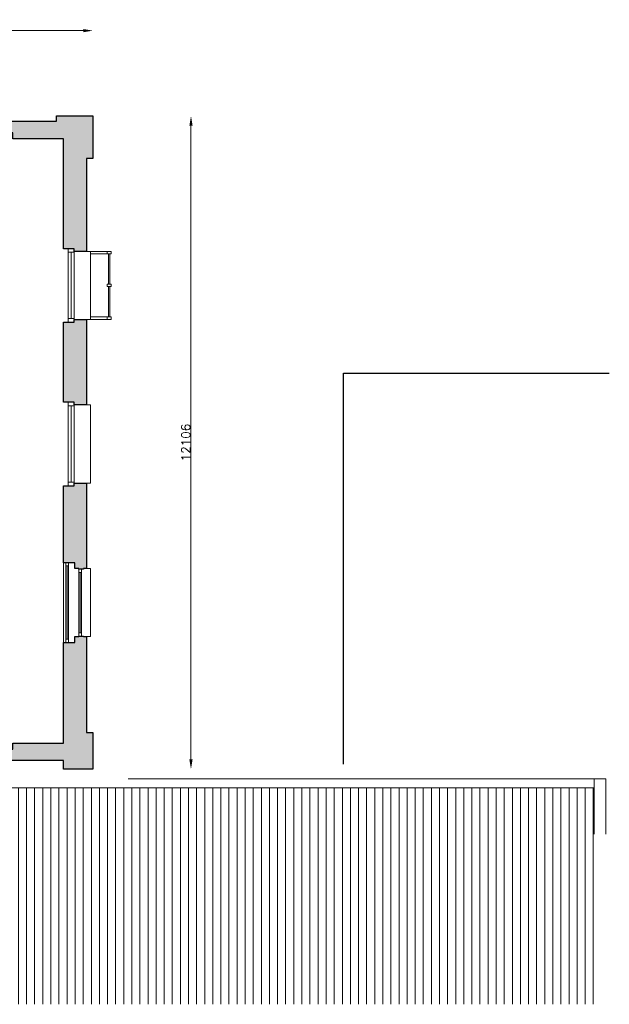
# Model space of a CAD drawing. Header units: millimetres. Extents: x -13022 to 1371524, y -38729 to 632593.
# Tile 372 of 381: x 1209013 to 1219936, y -17768 to 482. Entities that reach past the tile are written whole.
import ezdxf

# ---------------------------------------------------------------- set-up
doc = ezdxf.new("R2010")
doc.units = ezdxf.units.MM
doc.header["$LTSCALE"] = 35
doc.linetypes.add('DASHED', pattern=[200, 100, -100])
for name, color, linetype in [('LAYER102', 1, 'Continuous'), ('LAYER111', 7, 'Continuous'), ('LAYER22', 7, 'Continuous'), ('LAYER27', 7, 'Continuous'), ('LAYER28', 7, 'Continuous'), ('LAYER30', 7, 'Continuous')]:
    doc.layers.add(name, color=color, linetype=linetype)
doc.styles.get("Standard").update_dxf_attribs({"font": 'simplex.shx'})
doc.dimstyles.new('~R----C~', dxfattribs={"dimtxt": 162, "dimasz": 180, "dimexe": 0.18, "dimexo": 0.0625, "dimgap": 16.2, "dimtad": 1, "dimdec": 0, "dimzin": 0, "dimdsep": 46, "dimtxsty": 'Standard', "dimcen": 0.09, "dimse1": 1, "dimse2": 1, "dimclrd": 7, "dimadec": 0, "dimazin": 0, "dimtfac": 1, "dimtdec": 4, "dimtmove": 0, "dimatfit": 3, "dimfxl": 1, "dimtolj": 1, "dimtzin": 0, "dimlwd": 13, "dimarcsym": 0})

# ---------------------------------------------------------------- blocks, each defined once
blk = doc.blocks.new('*D215')
at = {"layer": 'Defpoints', "color": 0, "linetype": 'Continuous', "transparency": 16777216}
for p in [(1210369, -1302), (1212186, -1302), (1210369, -13408)]:
    blk.add_point(p, dxfattribs=at)
at = {"layer": 'LAYER102', "color": 7, "linetype": 'Continuous', "lineweight": 13, "transparency": 16777216}
blk.add_line((1212186, -13228), (1212186, -1482), dxfattribs=at)
at = {"layer": 'LAYER102', "color": 7, "linetype": 'Continuous', "transparency": 16777216}
for points in [[(1212156, -1482), (1212216, -1482), (1212186, -1302)], [(1212156, -13228), (1212216, -13228), (1212186, -13408)]]:
    blk.add_solid(points, dxfattribs=at)
at = {"layer": 'LAYER102', "color": 0, "linetype": 'Continuous', "transparency": 16777216, "insert": (1212089, -7355), "char_height": 162, "attachment_point": 5, "rotation": 90}
blk.add_mtext('\\A1;12106', dxfattribs=at)
blk = doc.blocks.new('*D216')
at = {"layer": 'Defpoints', "color": 0, "linetype": 'Continuous', "transparency": 16777216}
for p in [(1210369, 279), (1152863, -1302), (1210369, -1302)]:
    blk.add_point(p, dxfattribs=at)
at = {"layer": 'LAYER102', "color": 7, "linetype": 'Continuous', "lineweight": 13, "transparency": 16777216}
blk.add_line((1153043, 279), (1210189, 279), dxfattribs=at)
at = {"layer": 'LAYER102', "color": 7, "linetype": 'Continuous', "transparency": 16777216}
for points in [[(1153043, 309), (1153043, 249), (1152863, 279)], [(1210189, 309), (1210189, 249), (1210369, 279)]]:
    blk.add_solid(points, dxfattribs=at)
at = {"layer": 'LAYER102', "color": 0, "linetype": 'Continuous', "transparency": 16777216, "insert": (1181616, 376), "char_height": 162, "attachment_point": 5}
blk.add_mtext('\\A1;57506', dxfattribs=at)

msp = doc.modelspace()

# ---------------------------------------------------------------- hatches: boundary and pattern name
at = {"layer": 'LAYER111', "linetype": 'Continuous', "lineweight": 5}
for points in [[(1208884.246, -1726.679), (1208884.246, -1616.679), (1208774.246, -1616.679), (1208774.246, -1541.679), (1208764.246, -1541.679), (1208764.246, -1466.695), (1208774.246, -1466.695), (1208774.309, -1401.679), (1209693.809, -1401.679), (1209693.809, -1301.679), (1210368.809, -1301.679), (1210368.809, -2091.695), (1210248.809, -2091.695), (1210248.809, -3812.695), (1210023.809, -3812.695), (1210023.809, -3762.695), (1209823.746, -3762.695), (1209823.746, -1726.679)], [(1209823.746, -6607.695), (1209823.746, -5122.679), (1210023.809, -5122.679), (1210023.809, -5072.679), (1210248.809, -5072.679), (1210248.809, -6657.679), (1210023.809, -6657.679), (1210023.809, -6607.679)], [(1209823.809, -9582.695), (1209823.809, -8157.679), (1210023.871, -8157.679), (1210023.871, -8107.679), (1210248.871, -8107.679), (1210248.871, -9692.679), (1210193.809, -9692.695), (1210193.809, -9702.695), (1210108.809, -9702.695), (1210108.809, -9692.695), (1210033.809, -9692.695), (1210033.809, -9582.695)], [(1208774.371, -13251.664), (1208774.371, -13186.679), (1208764.246, -13186.679), (1208764.246, -13111.679), (1208774.246, -13111.679), (1208774.246, -13036.679), (1208884.246, -13036.679), (1208884.246, -12926.695), (1209823.746, -12926.695), (1209823.809, -11062.664), (1210033.809, -11062.664), (1210033.809, -10952.664), (1210108.809, -10952.664), (1210108.809, -10942.695), (1210193.809, -10942.695), (1210193.809, -10952.695), (1210248.809, -10952.679), (1210248.809, -12730.57), (1210368.746, -12730.57), (1210368.809, -13407.679), (1209823.746, -13407.695), (1209823.746, -13251.664)]]:
    msp.add_hatch(color=254, dxfattribs=at).paths.add_polyline_path(points, flags=0)
at = {"layer": 'LAYER27', "linetype": 'Continuous', "lineweight": 13}
h = msp.add_hatch(dxfattribs=at)
h.set_pattern_fill("~A--G'+~", style=0, pattern_type=0)
h.set_pattern_definition([(90, (1160089.81, -17767.77), (-150, 9e-15), [])])
h.paths.add_polyline_path([(1160089.809, -17767.773), (1160089.84, -13757.679), (1219653.309, -13757.679), (1219653.309, -17767.773)], flags=0)

# ---------------------------------------------------------------- linework, layer by layer
at = {"layer": 'LAYER22', "color": 7, "linetype": 'Continuous', "lineweight": 18}
for points in [[(1210248.809, -5072.679), (1210323.809, -5072.679), (1210323.809, -3812.679), (1210248.809, -3812.695)], [(1210323.809, -3812.679), (1210705.434, -3812.679), (1210705.434, -3859.429), (1210323.809, -3859.429)], [(1210635.434, -3812.679), (1210635.434, -3859.429)], [(1210655.434, -3859.429), (1210655.434, -4419.304)], [(1210685.434, -4419.304), (1210685.434, -3859.429)], [(1210655.434, -5025.867), (1210655.434, -4466.054)], [(1210685.434, -4466.054), (1210685.434, -5025.867)], [(1210323.809, -5025.929), (1210705.434, -5025.929), (1210705.434, -5072.679), (1210323.809, -5072.679)], [(1210635.434, -5025.867), (1210635.434, -5072.679)], [(1210248.809, -6657.679), (1210323.809, -6657.679), (1210323.809, -8107.679), (1210248.809, -8107.679)], [(1209823.809, -9582.695), (1209823.809, -11062.664)], [(1210248.809, -9692.711), (1210323.809, -9692.711), (1210323.809, -10952.679), (1210248.809, -10952.679)], [(1211021.184, -13586.914), (1219873.309, -13586.914)], [(1219653.309, -14611.351), (1219653.309, -13586.914)], [(1219873.309, -14611.351), (1219873.309, -13586.914)], [(1160089.84, -13757.679), (1219653.309, -13757.679)]]:
    msp.add_lwpolyline(points, dxfattribs=at)
at = {"layer": 'LAYER22', "color": 7, "linetype": 'DASHED', "lineweight": 18}
for points in [[(1210248.809, -5072.679), (1210323.809, -5072.679), (1210323.809, -3812.679), (1210248.809, -3812.695)], [(1210323.809, -3812.679), (1210705.434, -3812.679), (1210705.434, -3859.429), (1210323.809, -3859.429)], [(1210635.434, -3812.679), (1210635.434, -3859.429)], [(1210655.434, -3859.429), (1210655.434, -4419.304)], [(1210685.434, -4419.304), (1210685.434, -3859.429)], [(1210655.434, -5025.867), (1210655.434, -4466.054)], [(1210685.434, -4466.054), (1210685.434, -5025.867)], [(1210323.809, -5025.929), (1210705.434, -5025.929), (1210705.434, -5072.679), (1210323.809, -5072.679)], [(1210635.434, -5025.867), (1210635.434, -5072.679)], [(1210248.809, -6657.679), (1210323.809, -6657.679), (1210323.809, -8107.679), (1210248.809, -8107.679)], [(1209823.809, -9582.695), (1209823.809, -11062.664)], [(1210248.809, -9692.711), (1210323.809, -9692.711), (1210323.809, -10952.679), (1210248.809, -10952.679)], [(1211021.184, -13586.914), (1219873.309, -13586.914)], [(1219653.309, -14611.351), (1219653.309, -13586.914)], [(1219873.309, -14611.351), (1219873.309, -13586.914)], [(1160089.84, -13757.679), (1219653.309, -13757.679)]]:
    msp.add_lwpolyline(points, dxfattribs=at)
at = {"layer": 'LAYER22', "color": 7, "linetype": 'Continuous', "lineweight": 18}
msp.add_lwpolyline([(1210705.434, -4466.054), (1210635.434, -4466.054), (1210635.434, -4419.242), (1210705.434, -4419.242)], close=True, dxfattribs=at)
at = {"layer": 'LAYER22', "color": 7, "linetype": 'DASHED', "lineweight": 18}
msp.add_lwpolyline([(1210705.434, -4466.054), (1210635.434, -4466.054), (1210635.434, -4419.242), (1210705.434, -4419.242)], close=True, dxfattribs=at)
at = {"layer": 'LAYER22', "color": 9, "linetype": 'Continuous', "lineweight": 25}
msp.add_lwpolyline([(1215010.684, -13313.679), (1215010.684, -6069.679), (1219935.715, -6069.679)], dxfattribs=at)
at = {"layer": 'LAYER22', "color": 9, "linetype": 'DASHED', "lineweight": 25}
msp.add_lwpolyline([(1215010.684, -13313.679), (1215010.684, -6069.679), (1219935.715, -6069.679)], dxfattribs=at)
at = {"layer": 'LAYER28', "color": 7, "linetype": 'Continuous', "lineweight": 25}
for points in [[(1208884.246, -1726.679), (1208884.246, -1616.679), (1208774.246, -1616.679), (1208774.246, -1541.679), (1208764.246, -1541.679), (1208764.246, -1466.695), (1208774.246, -1466.695), (1208774.309, -1401.679), (1209693.809, -1401.679), (1209693.809, -1301.679), (1210368.809, -1301.679), (1210368.809, -2091.695), (1210248.809, -2091.695), (1210248.809, -3812.695), (1210023.809, -3812.695), (1210023.809, -3762.695), (1209823.746, -3762.695), (1209823.746, -1726.679)], [(1209823.746, -6607.695), (1209823.746, -5122.679), (1210023.809, -5122.679), (1210023.809, -5072.679), (1210248.809, -5072.679), (1210248.809, -6657.679), (1210023.809, -6657.679), (1210023.809, -6607.679)], [(1209823.809, -9582.695), (1209823.809, -8157.679), (1210023.871, -8157.679), (1210023.871, -8107.679), (1210248.871, -8107.679), (1210248.871, -9692.679), (1210193.809, -9692.695), (1210193.809, -9702.695), (1210108.809, -9702.695), (1210108.809, -9692.695), (1210033.809, -9692.695), (1210033.809, -9582.695)], [(1208774.371, -13251.664), (1208774.371, -13186.679), (1208764.246, -13186.679), (1208764.246, -13111.679), (1208774.246, -13111.679), (1208774.246, -13036.679), (1208884.246, -13036.679), (1208884.246, -12926.695), (1209823.746, -12926.695), (1209823.809, -11062.664), (1210033.809, -11062.664), (1210033.809, -10952.664), (1210108.809, -10952.664), (1210108.809, -10942.695), (1210193.809, -10942.695), (1210193.809, -10952.695), (1210248.809, -10952.679), (1210248.809, -12730.57), (1210368.746, -12730.57), (1210368.809, -13407.679), (1209823.746, -13407.695), (1209823.746, -13251.664)]]:
    msp.add_lwpolyline(points, close=True, dxfattribs=at)
at = {"layer": 'LAYER30', "color": 7, "linetype": 'Continuous', "lineweight": 18}
for points in [[(1210023.809, -3762.695), (1210023.809, -3829.695), (1209909.809, -3829.695), (1209909.809, -3762.695)], [(1210023.809, -5055.679), (1210023.809, -5122.679), (1209909.809, -5122.679), (1209909.809, -5055.679)], [(1210023.809, -6607.679), (1210023.809, -6674.679), (1209909.809, -6674.679), (1209909.809, -6607.679)], [(1210023.809, -8090.679), (1210023.809, -8157.679), (1209909.809, -8157.679), (1209909.809, -8090.679)], [(1209866.559, -9642.758), (1209866.559, -9582.758), (1209916.559, -9582.758), (1209916.559, -9642.758)], [(1210158.809, -9702.711), (1210158.809, -9762.711), (1210108.809, -9762.711), (1210108.809, -9702.711)], [(1210158.809, -10882.711), (1210158.809, -10942.711), (1210108.809, -10942.711), (1210108.809, -10882.711)], [(1209866.559, -11062.711), (1209866.559, -11002.711), (1209916.559, -11002.711), (1209916.559, -11062.711)]]:
    msp.add_lwpolyline(points, close=True, dxfattribs=at)
for points in [[(1209909.809, -3829.695), (1209909.809, -5055.679)], [(1209966.809, -3829.695), (1209966.809, -5055.679)], [(1210023.809, -3829.695), (1210023.809, -5055.679)], [(1209909.809, -6674.679), (1209909.809, -8090.679)], [(1209966.809, -6674.679), (1209966.809, -8090.679)], [(1210023.809, -6674.679), (1210023.809, -8090.679)], [(1209866.559, -11002.711), (1209866.559, -9642.758)], [(1209891.559, -11002.711), (1209891.559, -9642.758)], [(1209916.559, -11002.711), (1209916.559, -9642.758)], [(1210108.809, -9762.711), (1210108.809, -10882.711)], [(1210133.809, -9762.711), (1210133.809, -10882.711)], [(1210158.809, -9762.711), (1210158.809, -10882.711)]]:
    msp.add_lwpolyline(points, dxfattribs=at)

# ---------------------------------------------------------------- dimensions: what is measured, and where the dimension line sits
at = {"layer": 'LAYER102', "color": 7, "linetype": 'Continuous'}
dim = msp.add_linear_dim(base=(1210368.809, 278.664), p1=(1152862.809, -1301.679), p2=(1210368.809, -1301.679), dimstyle='~R----C~', dxfattribs=at)
dim.commit()
dim.dimension.update_dxf_attribs({"geometry": '*D216', "text_midpoint": (1181615.809, 375.864)})
dim = msp.add_linear_dim(base=(1212185.809, -1301.679), p1=(1210368.809, -13407.679), p2=(1210368.809, -1301.679), angle=90, dimstyle='~R----C~', dxfattribs=at)
dim.commit()
dim.dimension.update_dxf_attribs({"geometry": '*D215', "text_midpoint": (1212088.609, -7354.679)})

doc.saveas('drawing.dxf')
